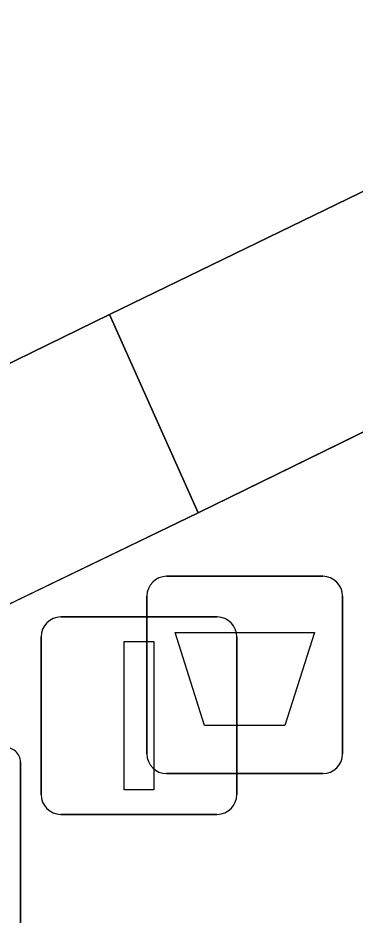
# Model space of a CAD drawing. Extents: x 160455 to 162082, y 388339 to 389736.
# Drawn here: x 160979.058 to 160980.763, y 388891.749 to 388896.29 of the extents above; entities that cross this region are included whole.
import ezdxf

# ---------------------------------------------------------------- set-up
doc = ezdxf.new("R2010")
doc.units = 0
for name, color, linetype in [('IMGEO_Afvalbak', 7, 'Continuous'), ('IMGEO_Bank', 7, 'Continuous'), ('IMGEO_Lichtmast', 7, 'Continuous'), ('IMGEO_Voetgangersgebied_open', 7, 'Continuous'), ('IMGEO_Voetpad_open', 7, 'Continuous')]:
    doc.layers.add(name, color=color, linetype=linetype)

msp = doc.modelspace()

# ---------------------------------------------------------------- linework, layer by layer
at = {"layer": 'IMGEO_Afvalbak'}
for p, q in [((160979.8101, 388893.4635), (160980.5999, 388893.4635)), ((160980.5999, 388893.4635), (160979.8101, 388893.4635)), ((160979.7101, 388892.5645), (160979.7101, 388893.3635)), ((160979.7101, 388893.3635), (160979.7101, 388892.5645)), ((160980.6999, 388893.3635), (160980.6999, 388892.5645)), ((160980.6999, 388892.5645), (160980.6999, 388893.3635)), ((160980.5999, 388892.4645), (160979.8101, 388892.4645)), ((160979.8101, 388892.4645), (160980.5999, 388892.4645))]:
    msp.add_line(p, q, dxfattribs=at)
msp.add_lwpolyline([(160979.8528, 388893.1784), (160980.5572, 388893.1784), (160980.4084, 388892.7075), (160980.0016, 388892.7075), (160979.8528, 388893.1784)], dxfattribs=at)
for centre, start, end in [((160979.8101, 388893.3635), 90, 180), ((160979.8101, 388893.3635), 90, 180), ((160980.5999, 388893.3635), 0, 90), ((160980.5999, 388893.3635), 360, 90), ((160979.8101, 388892.5645), 180, 270), ((160979.8101, 388892.5645), 180, 270), ((160980.5999, 388892.5645), 270, 0), ((160980.5999, 388892.5645), 270, 0)]:
    msp.add_arc(centre, 0.1, start, end, dxfattribs=at)
at = {"layer": 'IMGEO_Bank'}
for p, q in [((160979.0715, 388892.5231), (160979.0715, 388891.6822)), ((160979.0715, 388891.6822), (160979.0715, 388892.5231))]:
    msp.add_line(p, q, dxfattribs=at)
msp.add_arc((160978.9936, 388892.5198), 0.0779, 2.4484, 94.2845, dxfattribs=at)
msp.add_arc((160978.9936, 388892.5198), 0.0779, 2.4484, 94.2845, dxfattribs=at)
at = {"layer": 'IMGEO_Lichtmast'}
for p, q in [((160979.2751, 388893.2575), (160980.0649, 388893.2575)), ((160980.0649, 388893.2575), (160979.2751, 388893.2575)), ((160979.1751, 388892.3585), (160979.1751, 388893.1575)), ((160979.1751, 388893.1575), (160979.1751, 388892.3585)), ((160980.1649, 388893.1575), (160980.1649, 388892.3585)), ((160980.1649, 388892.3585), (160980.1649, 388893.1575)), ((160980.0649, 388892.2585), (160979.2751, 388892.2585)), ((160979.2751, 388892.2585), (160980.0649, 388892.2585))]:
    msp.add_line(p, q, dxfattribs=at)
msp.add_lwpolyline([(160979.595, 388893.133), (160979.745, 388893.133), (160979.745, 388892.383), (160979.595, 388892.383), (160979.595, 388893.133)], dxfattribs=at)
for centre, start, end in [((160979.2751, 388893.1575), 90, 180), ((160979.2751, 388893.1575), 90, 180), ((160980.0649, 388893.1575), 0, 90), ((160980.0649, 388893.1575), 360, 90), ((160979.2751, 388892.3585), 180, 270), ((160979.2751, 388892.3585), 180, 270), ((160980.0649, 388892.3585), 270, 0), ((160980.0649, 388892.3585), 270, 0)]:
    msp.add_arc(centre, 0.1, start, end, dxfattribs=at)
at = {"layer": 'IMGEO_Voetgangersgebied_open'}
for points in [[(160960.574, 388905.742), (160966.497, 388893.667), (160968.58, 388889.421), (160971.404, 388890.799), (160971.965, 388891.089), (160979.521, 388894.789), (160984.918, 388897.412)], [(160985.389, 388896.441), (160979.97, 388893.785), (160977.814, 388892.744), (160972.138, 388889.936), (160971.873, 388889.782), (160969.073, 388888.445), (160980.908, 388864.123), (160982.346, 388861.167), (160994.337, 388836.526), (160997.234, 388837.924), (160996.664, 388839.11), (160997.643, 388839.579), (160998.212, 388838.394), (160998.437, 388838.503), (160994.388, 388846.828), (160993.231, 388849.232), (161017.024, 388860.849)]]:
    msp.add_lwpolyline(points, dxfattribs=at)
at = {"layer": 'IMGEO_Voetpad_open'}
for points in [[(160979.521, 388894.789), (160979.97, 388893.785), (160985.389, 388896.441), (160984.918, 388897.412)], [(160971.873, 388889.782), (160972.138, 388889.936), (160977.814, 388892.744), (160979.97, 388893.785), (160979.521, 388894.789), (160971.965, 388891.089), (160971.404, 388890.799)]]:
    msp.add_lwpolyline(points, close=True, dxfattribs=at)

doc.saveas('drawing.dxf')
